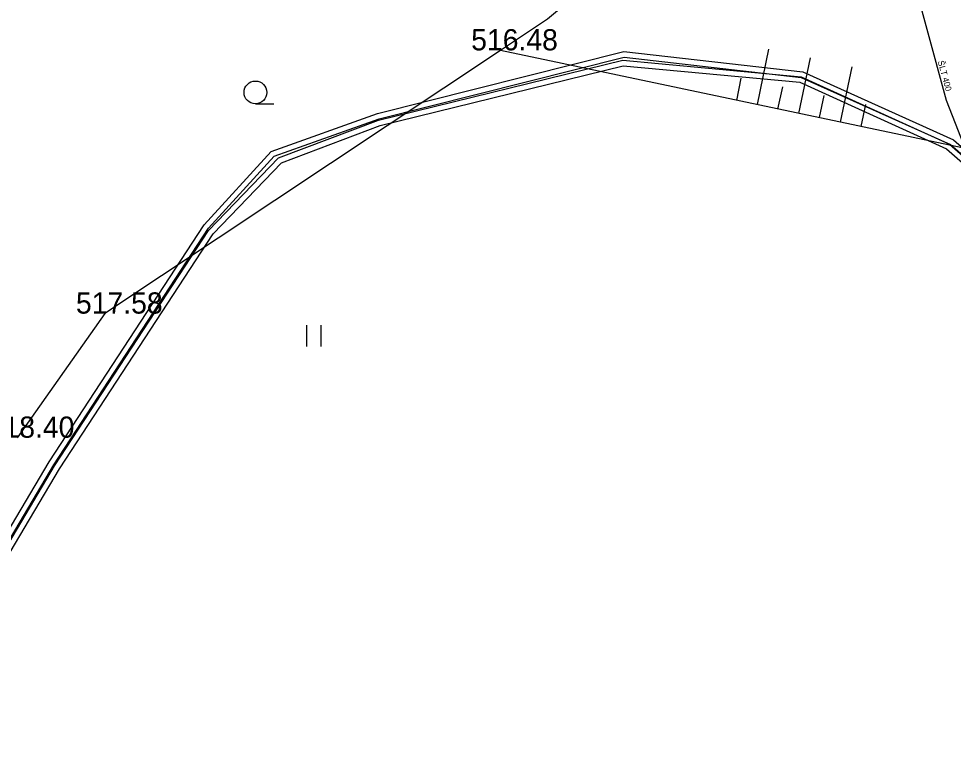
# Model space of a CAD drawing. Extents: x -669642 to -669119, y -1131006 to -1130466.
# Drawn here: x -669399.17 to -669366.1, y -1131000.6 to -1130974.62 of the extents above; entities that cross this region are included whole.
import ezdxf

# ---------------------------------------------------------------- set-up
doc = ezdxf.new("R2010")
doc.units = 0
for name, color, linetype in [('G_Bod_tecka', 7, 'Continuous'), ('G_Bod_vyska', 7, 'Continuous'), ('G_Breh_Teren', 7, 'Continuous'), ('G_Ploty', 7, 'Continuous'), ('G_Vyskove_srafy', 7, 'Continuous'), ('G_Z_ELsilove_podz_kotovane', 7, 'Continuous'), ('G_Z_SPOJE_podz_kotovane', 7, 'Continuous'), ('G_Z_VODA_podz_kotovane', 7, 'Continuous'), ('G_Zelen-Znacky', 7, 'Continuous'), ('Vrstva 26', 7, 'Continuous'), ('Vrstva 4', 7, 'Continuous')]:
    doc.layers.add(name, color=color, linetype=linetype)

msp = doc.modelspace()

# ---------------------------------------------------------------- linework, layer by layer
at = {"layer": 'G_Bod_tecka'}
for p, q in [((-669382.12, -1130975.74), (-669382.12, -1130975.74)), ((-669396.12, -1130985.05), (-669396.12, -1130985.05))]:
    msp.add_line(p, q, dxfattribs=at)
at = {"layer": 'G_Breh_Teren'}
msp.add_line((-669362.3, -1130979.92), (-669382.12, -1130975.74), dxfattribs=at)
at = {"layer": 'G_Ploty'}
for p, q in [((-669376.02, -1130970.92), (-669380.46, -1130974.64)), ((-669380.46, -1130974.64), (-669382.12, -1130975.74)), ((-669382.12, -1130975.74), (-669396.12, -1130985.05)), ((-669396.12, -1130985.05), (-669399.22, -1130989.44))]:
    msp.add_line(p, q, dxfattribs=at)
at = {"layer": 'G_Vyskove_srafy'}
for p, q in [((-669373.03, -1130977.66), (-669372.62, -1130975.7)), ((-669371.56, -1130977.97), (-669371.15, -1130976.01)), ((-669373.76, -1130977.51), (-669373.6, -1130976.72)), ((-669372.3, -1130977.82), (-669372.13, -1130977.03))]:
    msp.add_line(p, q, dxfattribs=at)
for points in [[(-669370.09, -1130978.28), (-669369.68, -1130976.32)], [(-669370.83, -1130978.12), (-669370.66, -1130977.34)], [(-669369.36, -1130978.43), (-669369.19, -1130977.65)]]:
    msp.add_lwpolyline(points, dxfattribs=at)
at = {"layer": 'G_Z_ELsilove_podz_kotovane'}
for points in [[(-669403.922, -1131000.6), (-669397.895, -1130990.437), (-669392.449, -1130982.107), (-669389.976, -1130979.544), (-669386.44, -1130978.204), (-669377.787, -1130976.089), (-669371.474, -1130976.672), (-669366.225, -1130979.055), (-669357.585, -1130986.614), (-669346.334, -1130996.265), (-669341.42, -1131000.6)], [(-669403.689, -1131000.6), (-669397.725, -1130990.543), (-669392.291, -1130982.233), (-669389.864, -1130979.716), (-669386.38, -1130978.396), (-669377.773, -1130976.291), (-669371.526, -1130976.868), (-669366.335, -1130979.225), (-669357.715, -1130986.766), (-669346.466, -1130996.415), (-669341.721, -1131000.6)]]:
    msp.add_lwpolyline(points, dxfattribs=at)
at = {"layer": 'G_Z_SPOJE_podz_kotovane'}
for points in [[(-669404.197, -1131000.6), (-669398.095, -1130990.297), (-669392.609, -1130981.908), (-669390.237, -1130979.314), (-669386.469, -1130977.974), (-669377.757, -1130975.779), (-669371.423, -1130976.502), (-669366.085, -1130978.905), (-669357.435, -1130986.434), (-669346.124, -1130996.045), (-669341.017, -1131000.6)], [(-669403.963, -1131000.6), (-669397.925, -1130990.403), (-669392.451, -1130982.032), (-669390.123, -1130979.486), (-669386.411, -1130978.166), (-669377.743, -1130975.981), (-669371.477, -1130976.698), (-669366.195, -1130979.075), (-669357.565, -1130986.586), (-669346.256, -1130996.195), (-669341.318, -1131000.6)], [(-669403.963, -1131000.6), (-669397.925, -1130990.403), (-669392.451, -1130982.032), (-669390.123, -1130979.486), (-669386.411, -1130978.166), (-669377.743, -1130975.981), (-669371.477, -1130976.698), (-669366.195, -1130979.075), (-669357.565, -1130986.586), (-669346.256, -1130996.195), (-669341.318, -1131000.6)]]:
    msp.add_lwpolyline(points, dxfattribs=at)
at = {"layer": 'G_Z_VODA_podz_kotovane'}
msp.add_lwpolyline([(-669368.33, -1130970.22), (-669366.35, -1130977.5), (-669364.59, -1130981.99), (-669363.1, -1130986.58), (-669362.17, -1130990.98), (-669360.67, -1130995.88), (-669359.32, -1131000.41), (-669359.259, -1131000.6)], dxfattribs=at)
at = {"layer": 'G_Zelen-Znacky'}
for p, q in [((-669390.792, -1130977.63), (-669390.142, -1130977.627)), ((-669388.97, -1130986.21), (-669388.97, -1130985.46)), ((-669388.47, -1130986.21), (-669388.47, -1130985.46))]:
    msp.add_line(p, q, dxfattribs=at)
msp.add_circle((-669390.792, -1130977.227), 0.403, dxfattribs=at)
at = {"layer": 'Vrstva 26'}
msp.add_lwpolyline([(-669368.329, -1130970.216), (-669366.35, -1130977.5), (-669364.59, -1130981.99), (-669363.1, -1130986.58), (-669362.17, -1130990.98), (-669360.67, -1130995.88), (-669359.32, -1131000.41), (-669359.259, -1131000.6)], dxfattribs=at)

# ---------------------------------------------------------------- texts
at = {"layer": 'G_Bod_vyska'}
for s, p in [('516.48', (-669383.156, -1130975.74)), ('517.58', (-669397.142, -1130985.05)), ('518.40', (-669400.264, -1130989.44))]:
    msp.add_text(s, height=0.75, dxfattribs=at).set_placement(p)
at = {"layer": 'Vrstva 4'}
msp.add_text('ŠLT 400', height=0.2194, rotation=285.2011, dxfattribs=at).set_placement((-669366.649, -1130976.132))

doc.saveas('drawing.dxf')
